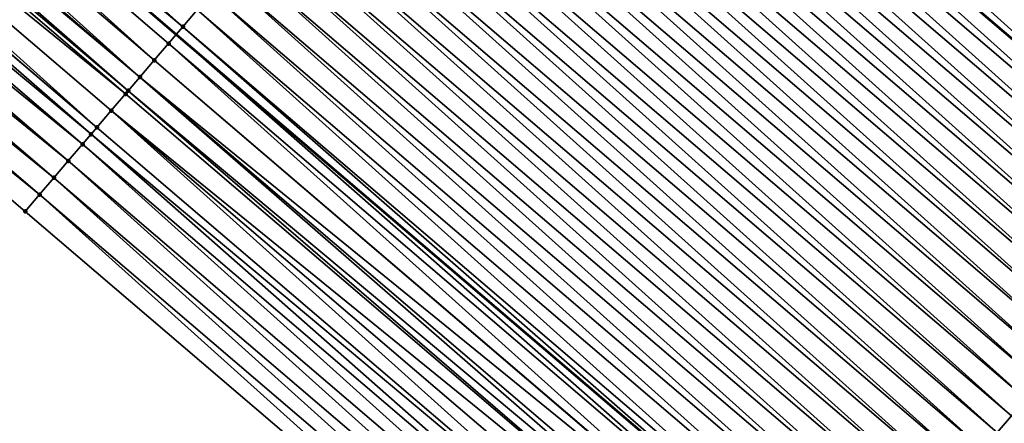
# Model space of a CAD drawing. Header units: feet. Extents: x 2007189 to 2022806, y 818621 to 837694.
# Tile 340 of 680: x 2015506 to 2015528, y 820161 to 820170. Entities that reach past the tile are written whole.
import ezdxf

# ---------------------------------------------------------------- set-up
doc = ezdxf.new("R2010")
doc.units = ezdxf.units.FT
doc.header["$MEASUREMENT"] = 0
for name, color, linetype, lineweight in [('EP_Travel Lane', 172, 'Continuous', 53), ('Road Shots', 141, 'Continuous', 100), ('Road X-Section', 40, 'Continuous', 13), ('STRIPING', 60, 'Continuous', 53)]:
    doc.layers.add(name, color=color, linetype=linetype, lineweight=lineweight)
doc.layers.add('I-77-MM17-21_SB-Surface-Border', color=7, linetype='Continuous')
doc.layers.add('I-77-MM17-21_SB-Surface-TIN', color=7, linetype='Continuous')

msp = doc.modelspace()

# ---------------------------------------------------------------- linework, layer by layer
at = {"layer": 'EP_Travel Lane'}
msp.add_polyline3d([(2015373.59463393, 820288.674517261, 255.097414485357), (2015388.679794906, 820275.0320144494, 255.1113229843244), (2015403.670622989, 820261.7927349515, 255.0589505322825), (2015418.661331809, 820248.5535607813, 255.1276994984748), (2015433.814420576, 820235.3225645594, 255.1719085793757), (2015448.958717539, 820222.2591423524, 255.1719629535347), (2015464.102815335, 820209.1958919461, 255.2725838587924), (2015479.301225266, 820196.1397685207, 255.3186618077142), (2015494.472375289, 820183.1077814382, 255.3854157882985), (2015509.673187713, 820170.093450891, 255.4526870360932), (2015524.887808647, 820157.1123071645, 255.5289592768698), (2015540.102447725, 820144.1311479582, 255.6002777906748), (2015555.367828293, 820131.1649169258, 255.7163127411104), (2015570.611160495, 820118.2181429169, 255.8655700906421), (2015585.913922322, 820105.2753950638, 256.0268994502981), (2015601.211586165, 820092.39342011, 256.2181326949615), (2015616.509401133, 820079.5113178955, 256.3905773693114), (2015631.817988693, 820066.6224757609, 256.5883754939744)], dxfattribs=at)
at = {"layer": 'I-77-MM17-21_SB-Surface-Border', "color": 3, "linetype": 'Continuous', "lineweight": -3}
msp.add_polyline3d([(2015630.369082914, 820064.8965031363, 256.533861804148), (2015614.798969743, 820077.4792248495, 256.3346439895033), (2015599.036003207, 820089.8090822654, 256.1704173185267), (2015583.408536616, 820102.2996266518, 255.9925528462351), (2015567.832109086, 820114.9462092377, 255.8715773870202), (2015552.133932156, 820127.3577438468, 255.7442981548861), (2015536.689731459, 820140.1372102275, 255.6446325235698), (2015521.458703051, 820153.0990086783, 255.5492514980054), (2015506.253118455, 820166.0907158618, 255.4712598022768), (2015491.042118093, 820179.1021394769, 255.3966017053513)], dxfattribs=at)
at = {"layer": 'I-77-MM17-21_SB-Surface-TIN', "color": 128, "linetype": 'Continuous', "lineweight": -3}
for points in [[(2015509.825934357, 820170.2722211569, 255.4519499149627), (2015494.944830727, 820183.6594231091, 255.3716651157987), (2015494.619581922, 820183.279668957, 255.3827348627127)], [(2015509.825934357, 820170.2722211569, 255.4519499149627), (2015510.15077294, 820170.6523262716, 255.440061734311), (2015494.944830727, 820183.6594231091, 255.3716651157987)], [(2015536.075793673, 820170.2042904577, 255.1904204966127), (2015521.195196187, 820183.5759758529, 255.0600293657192), (2015520.870362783, 820183.1958663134, 255.0705045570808)], [(2015536.075793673, 820170.2042904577, 255.1904204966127), (2015536.400622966, 820170.5844035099, 255.1810667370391), (2015521.195196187, 820183.5759758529, 255.0600293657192)], [(2015509.825934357, 820170.2722211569, 255.4519499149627), (2015494.619581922, 820183.279668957, 255.3827348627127), (2015494.472375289, 820183.1077814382, 255.3854157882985)], [(2015494.29434614, 820182.899903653, 255.3886580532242), (2015509.673187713, 820170.093450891, 255.4526870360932), (2015494.472375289, 820183.1077814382, 255.3854157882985)], [(2015509.825934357, 820170.2722211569, 255.4519499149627), (2015494.472375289, 820183.1077814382, 255.3854157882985), (2015509.673187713, 820170.093450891, 255.4526870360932)], [(2015535.750970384, 820169.8241722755, 255.1981360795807), (2015520.870362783, 820183.1958663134, 255.0705045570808), (2015520.545529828, 820182.81575639, 255.0808572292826)], [(2015535.750970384, 820169.8241722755, 255.1981360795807), (2015536.075793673, 820170.2042904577, 255.1904204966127), (2015520.870362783, 820183.1958663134, 255.0705045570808)], [(2015509.176307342, 820169.5119680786, 255.4620430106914), (2015494.29434614, 820182.899903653, 255.3886580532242), (2015493.969104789, 820182.5201431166, 255.3967815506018)], [(2015509.501133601, 820169.892083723, 255.4535173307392), (2015509.673187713, 820170.093450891, 255.4526870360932), (2015494.29434614, 820182.899903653, 255.3886580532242)], [(2015509.176307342, 820169.5119680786, 255.4620430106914), (2015509.501133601, 820169.892083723, 255.4535173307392), (2015494.29434614, 820182.899903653, 255.3886580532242)], [(2015535.426147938, 820169.4440533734, 255.2056218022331), (2015520.545529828, 820182.81575639, 255.0808572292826), (2015520.220703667, 820182.4356406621, 255.0893562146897)], [(2015535.426147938, 820169.4440533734, 255.2056218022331), (2015535.750970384, 820169.8241722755, 255.1981360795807), (2015520.545529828, 820182.81575639, 255.0808572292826)], [(2015508.851510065, 820169.1318276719, 255.4626610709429), (2015493.969104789, 820182.5201431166, 255.3967815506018), (2015493.643869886, 820182.1403770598, 255.402357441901)], [(2015508.851510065, 820169.1318276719, 255.4626610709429), (2015509.176307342, 820169.5119680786, 255.4620430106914), (2015493.969104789, 820182.5201431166, 255.3967815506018)], [(2015535.10132144, 820169.0639379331, 255.2142129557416), (2015520.220703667, 820182.4356406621, 255.0893562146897), (2015519.895872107, 820182.0555295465, 255.0993281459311)], [(2015535.10132144, 820169.0639379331, 255.2142129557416), (2015535.426147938, 820169.4440533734, 255.2056218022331), (2015520.220703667, 820182.4356406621, 255.0893562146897)], [(2015508.851510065, 820169.1318276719, 255.4626610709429), (2015493.643869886, 820182.1403770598, 255.402357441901), (2015493.516662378, 820181.9918298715, 255.4023551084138)], [(2015508.588172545, 820168.8236055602, 255.4613072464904), (2015493.516662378, 820181.9918298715, 255.4023551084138), (2015493.318650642, 820181.7605975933, 255.4017446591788)], [(2015508.588172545, 820168.8236055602, 255.4613072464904), (2015508.851510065, 820169.1318276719, 255.4626610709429), (2015493.516662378, 820181.9918298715, 255.4023551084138)], [(2015534.776492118, 820168.6838249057, 255.2235746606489), (2015519.895872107, 820182.0555295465, 255.0993281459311), (2015519.571034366, 820181.6754237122, 255.1109865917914)], [(2015534.776492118, 820168.6838249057, 255.2235746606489), (2015535.10132144, 820169.0639379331, 255.2142129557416), (2015519.895872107, 820182.0555295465, 255.0993281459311)], [(2015508.526721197, 820168.7516800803, 255.4609846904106), (2015493.318650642, 820181.7605975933, 255.4017446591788), (2015492.993427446, 820181.3808215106, 255.4026935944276)], [(2015508.526721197, 820168.7516800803, 255.4609846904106), (2015508.588172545, 820168.8236055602, 255.4613072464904), (2015493.318650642, 820181.7605975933, 255.4017446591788)], [(2015534.451666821, 820168.3037084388, 255.2318379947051), (2015519.571034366, 820181.6754237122, 255.1109865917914), (2015519.246202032, 820181.2953132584, 255.1211698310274)], [(2015534.451666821, 820168.3037084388, 255.2318379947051), (2015534.776492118, 820168.6838249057, 255.2235746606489), (2015519.571034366, 820181.6754237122, 255.1109865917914)], [(2015507.877092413, 820167.9914285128, 255.4715602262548), (2015492.993427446, 820181.3808215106, 255.4026935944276), (2015492.66820135, 820181.0010479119, 255.4047888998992)], [(2015507.877092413, 820167.9914285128, 255.4715602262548), (2015508.201926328, 820168.3715376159, 255.4609456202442), (2015492.993427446, 820181.3808215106, 255.4026935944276)], [(2015508.201926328, 820168.3715376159, 255.4609456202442), (2015508.526721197, 820168.7516800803, 255.4609846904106), (2015492.993427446, 820181.3808215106, 255.4026935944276)], [(2015534.126833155, 820167.9235991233, 255.2423850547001), (2015519.246202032, 820181.2953132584, 255.1211698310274), (2015518.921362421, 820180.915209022, 255.1333385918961)], [(2015534.126833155, 820167.9235991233, 255.2423850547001), (2015534.451666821, 820168.3037084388, 255.2318379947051), (2015519.246202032, 820181.2953132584, 255.1211698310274)], [(2015507.744899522, 820167.8367206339, 255.4731234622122), (2015492.656524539, 820180.9874124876, 255.4048333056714), (2015492.342987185, 820180.6212640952, 255.4021686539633)], [(2015507.877092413, 820167.9914285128, 255.4715602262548), (2015492.66820135, 820181.0010479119, 255.4047888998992), (2015492.656524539, 820180.9874124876, 255.4048333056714)], [(2015507.744899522, 820167.8367206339, 255.4731234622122), (2015507.877092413, 820167.9914285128, 255.4715602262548), (2015492.656524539, 820180.9874124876, 255.4048333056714)], [(2015533.801997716, 820167.543491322, 255.2534156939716), (2015518.921362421, 820180.915209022, 255.1333385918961), (2015518.596518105, 820180.5351088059, 255.1467911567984)], [(2015533.801997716, 820167.543491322, 255.2534156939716), (2015534.126833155, 820167.9235991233, 255.2423850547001), (2015518.921362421, 820180.915209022, 255.1333385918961)], [(2015507.552294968, 820167.6112882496, 255.4722240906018), (2015492.342987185, 820180.6212640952, 255.4021686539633), (2015492.017772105, 820180.2414810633, 255.3999105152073)], [(2015507.552294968, 820167.6112882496, 255.4722240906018), (2015507.744899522, 820167.8367206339, 255.4731234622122), (2015492.342987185, 820180.6212640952, 255.4021686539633)], [(2015533.477164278, 820167.1633818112, 255.2639004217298), (2015518.596518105, 820180.5351088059, 255.1467911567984), (2015518.271683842, 820180.1549999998, 255.1575005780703)], [(2015533.477164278, 820167.1633818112, 255.2639004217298), (2015533.801997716, 820167.543491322, 255.2534156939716), (2015518.596518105, 820180.5351088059, 255.1467911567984)], [(2015507.227504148, 820167.2311423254, 255.4710801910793), (2015492.017772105, 820180.2414810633, 255.3999105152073), (2015491.692557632, 820179.8616975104, 255.3974118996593)], [(2015507.227504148, 820167.2311423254, 255.4710801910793), (2015507.552294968, 820167.6112882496, 255.4722240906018), (2015492.017772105, 820180.2414810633, 255.3999105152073)], [(2015533.15234662, 820166.7832588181, 255.2700796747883), (2015518.271683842, 820180.1549999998, 255.1575005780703), (2015517.946849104, 820179.7748915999, 255.1683397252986)], [(2015533.15234662, 820166.7832588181, 255.2700796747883), (2015533.477164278, 820167.1633818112, 255.2639004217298), (2015518.271683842, 820180.1549999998, 255.1575005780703)], [(2015506.902708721, 820166.8510003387, 255.4711936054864), (2015491.692557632, 820179.8616975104, 255.3974118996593), (2015491.367335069, 820179.481920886, 255.3981108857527)], [(2015506.902708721, 820166.8510003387, 255.4711936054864), (2015507.227504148, 820167.2311423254, 255.4710801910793), (2015491.692557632, 820179.8616975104, 255.3974118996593)], [(2015517.946849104, 820179.7748915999, 255.1683397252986), (2015517.622034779, 820179.3947655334, 255.1735788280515), (2015532.827536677, 820166.4031290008, 255.2741226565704)], [(2015533.15234662, 820166.7832588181, 255.2700796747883), (2015517.946849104, 820179.7748915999, 255.1683397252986), (2015532.827536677, 820166.4031290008, 255.2741226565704)], [(2015506.577912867, 820166.4708587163, 255.4714234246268), (2015491.367335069, 820179.481920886, 255.3981108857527), (2015491.042118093, 820179.1021394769, 255.3966017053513)], [(2015506.577912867, 820166.4708587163, 255.4714234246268), (2015506.902708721, 820166.8510003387, 255.4711936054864), (2015491.367335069, 820179.481920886, 255.3981108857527)], [(2015532.502695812, 820166.0230260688, 255.2866652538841), (2015517.622034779, 820179.3947655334, 255.1735788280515), (2015517.297204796, 820179.014653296, 255.1831508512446)], [(2015532.502695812, 820166.0230260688, 255.2866652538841), (2015532.827536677, 820166.4031290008, 255.2741226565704), (2015517.622034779, 820179.3947655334, 255.1735788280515)], [(2015506.253118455, 820166.0907158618, 255.4712598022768), (2015506.577912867, 820166.4708587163, 255.4714234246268), (2015491.042118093, 820179.1021394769, 255.3966017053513)], [(2015532.177885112, 820165.6428971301, 255.2909458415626), (2015517.297204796, 820179.014653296, 255.1831508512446), (2015516.972350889, 820178.6345612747, 255.1992203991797)], [(2015532.177885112, 820165.6428971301, 255.2909458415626), (2015532.502695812, 820166.0230260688, 255.2866652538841), (2015517.297204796, 820179.014653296, 255.1831508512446)], [(2015531.853060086, 820165.2627804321, 255.2991353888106), (2015516.972350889, 820178.6345612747, 255.1992203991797), (2015516.647511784, 820178.2544566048, 255.2112507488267)], [(2015531.853060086, 820165.2627804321, 255.2991353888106), (2015532.177885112, 820165.6428971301, 255.2909458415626), (2015516.972350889, 820178.6345612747, 255.1992203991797)], [(2015531.528226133, 820164.8826713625, 255.3097609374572), (2015516.647511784, 820178.2544566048, 255.2112507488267), (2015516.322680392, 820177.8743453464, 255.2211770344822)], [(2015531.528226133, 820164.8826713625, 255.3097609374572), (2015531.853060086, 820165.2627804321, 255.2991353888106), (2015516.647511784, 820178.2544566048, 255.2112507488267)], [(2015531.203394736, 820164.5025601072, 255.3196885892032), (2015516.322680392, 820177.8743453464, 255.2211770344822), (2015515.997848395, 820177.4942346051, 255.2312684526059)], [(2015531.203394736, 820164.5025601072, 255.3196885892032), (2015531.528226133, 820164.8826713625, 255.3097609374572), (2015516.322680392, 820177.8743453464, 255.2211770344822)], [(2015530.878563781, 820164.1224484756, 255.3294960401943), (2015515.997848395, 820177.4942346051, 255.2312684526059), (2015515.673016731, 820177.1141235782, 255.2412687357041)], [(2015530.878563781, 820164.1224484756, 255.3294960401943), (2015531.203394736, 820164.5025601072, 255.3196885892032), (2015515.997848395, 820177.4942346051, 255.2312684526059)], [(2015530.553729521, 820163.7423396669, 255.3402049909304), (2015515.673016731, 820177.1141235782, 255.2412687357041), (2015515.348182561, 820176.7340146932, 255.2519529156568)], [(2015530.553729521, 820163.7423396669, 255.3402049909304), (2015530.878563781, 820164.1224484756, 255.3294960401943), (2015515.673016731, 820177.1141235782, 255.2412687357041)], [(2015530.228894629, 820163.3622313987, 255.3510864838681), (2015515.348182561, 820176.7340146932, 255.2519529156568), (2015515.023347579, 820176.3539065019, 255.2628587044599)], [(2015530.228894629, 820163.3622313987, 255.3510864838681), (2015530.553729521, 820163.7423396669, 255.3402049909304), (2015515.348182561, 820176.7340146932, 255.2519529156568)], [(2015529.904058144, 820162.982124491, 255.3624024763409), (2015515.023347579, 820176.3539065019, 255.2628587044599), (2015514.698516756, 820175.9737947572, 255.2726297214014)], [(2015529.904058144, 820162.982124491, 255.3624024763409), (2015530.228894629, 820163.3622313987, 255.3510864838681), (2015515.023347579, 820176.3539065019, 255.2628587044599)], [(2015529.579221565, 820162.6020176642, 255.3737442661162), (2015514.698516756, 820175.9737947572, 255.2726297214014), (2015514.373682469, 820175.5936859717, 255.2833457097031)], [(2015529.579221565, 820162.6020176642, 255.3737442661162), (2015529.904058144, 820162.982124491, 255.3624024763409), (2015514.698516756, 820175.9737947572, 255.2726297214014)], [(2015529.254388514, 820162.2219078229, 255.3841234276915), (2015514.373682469, 820175.5936859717, 255.2833457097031), (2015514.048842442, 820175.2135820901, 255.2956278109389)], [(2015529.254388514, 820162.2219078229, 255.3841234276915), (2015529.579221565, 820162.6020176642, 255.3737442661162), (2015514.373682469, 820175.5936859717, 255.2833457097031)], [(2015528.929553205, 820161.8417999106, 255.3951186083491), (2015514.048842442, 820175.2135820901, 255.2956278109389), (2015513.724010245, 820174.8334715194, 255.3057736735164)], [(2015528.929553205, 820161.8417999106, 255.3951186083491), (2015529.254388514, 820162.2219078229, 255.3841234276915), (2015514.048842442, 820175.2135820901, 255.2956278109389)], [(2015528.604718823, 820161.4616912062, 255.4058608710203), (2015513.724010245, 820174.8334715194, 255.3057736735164), (2015513.399170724, 820174.4533672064, 255.3179179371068)], [(2015528.604718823, 820161.4616912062, 255.4058608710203), (2015528.929553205, 820161.8417999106, 255.3951186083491), (2015513.724010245, 820174.8334715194, 255.3057736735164)], [(2015528.27988797, 820161.0815794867, 255.4156402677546), (2015513.399170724, 820174.4533672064, 255.3179179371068), (2015513.074335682, 820174.0732590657, 255.3288398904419)], [(2015528.27988797, 820161.0815794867, 255.4156402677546), (2015528.604718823, 820161.4616912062, 255.4058608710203), (2015513.399170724, 820174.4533672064, 255.3179179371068)], [(2015527.955056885, 820160.7014679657, 255.4254829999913), (2015513.074335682, 820174.0732590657, 255.3288398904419), (2015512.749497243, 820173.6931538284, 255.3406890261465)], [(2015527.955056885, 820160.7014679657, 255.4254829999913), (2015528.27988797, 820161.0815794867, 255.4156402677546), (2015513.074335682, 820174.0732590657, 255.3288398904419)], [(2015527.630225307, 820160.3213568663, 255.4354604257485), (2015512.749497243, 820173.6931538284, 255.3406890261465), (2015512.424659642, 820173.3130478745, 255.3523092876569)], [(2015527.630225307, 820160.3213568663, 255.4354604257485), (2015527.955056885, 820160.7014679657, 255.4254829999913), (2015512.749497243, 820173.6931538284, 255.3406890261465)], [(2015527.305390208, 820159.9412487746, 255.4463983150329), (2015512.424659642, 820173.3130478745, 255.3523092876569), (2015512.099820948, 820172.9329428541, 255.364227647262)], [(2015527.305390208, 820159.9412487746, 255.4463983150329), (2015527.630225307, 820160.3213568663, 255.4354604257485), (2015512.424659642, 820173.3130478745, 255.3523092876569)], [(2015526.980558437, 820159.56113784, 255.4564283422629), (2015512.099820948, 820172.9329428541, 255.364227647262), (2015511.774981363, 820172.5528385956, 255.3763893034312)], [(2015526.980558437, 820159.56113784, 255.4564283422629), (2015527.305390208, 820159.9412487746, 255.4463983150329), (2015512.099820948, 820172.9329428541, 255.364227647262)], [(2015526.655721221, 820159.1810315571, 255.467943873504), (2015511.774981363, 820172.5528385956, 255.3763893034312), (2015511.450144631, 820172.1727318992, 255.387772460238)], [(2015526.655721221, 820159.1810315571, 255.467943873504), (2015526.980558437, 820159.56113784, 255.4564283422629), (2015511.774981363, 820172.5528385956, 255.3763893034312)], [(2015526.330883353, 820158.8009258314, 255.4796372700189), (2015511.450144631, 820172.1727318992, 255.387772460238), (2015511.125304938, 820171.7926277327, 255.3999635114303)], [(2015526.330883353, 820158.8009258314, 255.4796372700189), (2015526.655721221, 820159.1810315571, 255.467943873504), (2015511.450144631, 820172.1727318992, 255.387772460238)], [(2015526.006046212, 820158.4208194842, 255.4911322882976), (2015511.125304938, 820171.7926277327, 255.3999635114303), (2015510.800456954, 820171.4125306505, 255.4144169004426)], [(2015526.006046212, 820158.4208194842, 255.4911322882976), (2015526.330883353, 820158.8009258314, 255.4796372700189), (2015511.125304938, 820171.7926277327, 255.3999635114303)], [(2015525.681212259, 820158.0407104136, 255.5017575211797), (2015510.800456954, 820171.4125306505, 255.4144169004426), (2015510.475613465, 820171.0324297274, 255.4276436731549)], [(2015525.681212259, 820158.0407104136, 255.5017575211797), (2015526.006046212, 820158.4208194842, 255.4911322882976), (2015510.800456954, 820171.4125306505, 255.4144169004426)], [(2015525.356379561, 820157.6606002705, 255.5120403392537), (2015510.475613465, 820171.0324297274, 255.4276436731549), (2015510.15077294, 820170.6523262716, 255.440061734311)], [(2015525.356379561, 820157.6606002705, 255.5120403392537), (2015525.681212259, 820158.0407104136, 255.5017575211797), (2015510.475613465, 820171.0324297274, 255.4276436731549)], [(2015525.031546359, 820157.2804905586, 255.5224608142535), (2015510.15077294, 820170.6523262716, 255.440061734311), (2015509.825934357, 820170.2722211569, 255.4519499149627)], [(2015525.031546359, 820157.2804905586, 255.5224608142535), (2015525.356379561, 820157.6606002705, 255.5120403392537), (2015510.15077294, 820170.6523262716, 255.440061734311)], [(2015524.706697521, 820156.9003942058, 255.537147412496), (2015509.673187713, 820170.093450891, 255.4526870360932), (2015509.501133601, 820169.892083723, 255.4535173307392)], [(2015509.825934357, 820170.2722211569, 255.4519499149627), (2015509.673187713, 820170.093450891, 255.4526870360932), (2015524.887808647, 820157.1123071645, 255.5289592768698)], [(2015524.706697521, 820156.9003942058, 255.537147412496), (2015524.887808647, 820157.1123071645, 255.5289592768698), (2015509.673187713, 820170.093450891, 255.4526870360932)], [(2015525.031546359, 820157.2804905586, 255.5224608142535), (2015509.825934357, 820170.2722211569, 255.4519499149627), (2015524.887808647, 820157.1123071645, 255.5289592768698)], [(2015524.381850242, 820156.5202965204, 255.5514085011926), (2015509.501133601, 820169.892083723, 255.4535173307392), (2015509.176307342, 820169.5119680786, 255.4620430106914)], [(2015524.381850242, 820156.5202965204, 255.5514085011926), (2015524.706697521, 820156.9003942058, 255.537147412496), (2015509.501133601, 820169.892083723, 255.4535173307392)], [(2015524.375383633, 820156.51272807, 255.551423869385), (2015509.176307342, 820169.5119680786, 255.4620430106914), (2015508.851510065, 820169.1318276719, 255.4626610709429)], [(2015524.375383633, 820156.51272807, 255.551423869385), (2015524.381850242, 820156.5202965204, 255.5514085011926), (2015509.176307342, 820169.5119680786, 255.4620430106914)], [(2015523.939617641, 820156.0026718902, 255.5470273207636), (2015508.851510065, 820169.1318276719, 255.4626610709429), (2015508.588172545, 820168.8236055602, 255.4613072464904)], [(2015523.939617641, 820156.0026718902, 255.5470273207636), (2015524.057067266, 820156.1401438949, 255.5481249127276), (2015508.851510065, 820169.1318276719, 255.4626610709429)], [(2015524.057067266, 820156.1401438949, 255.5481249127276), (2015524.375383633, 820156.51272807, 255.551423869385), (2015508.851510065, 820169.1318276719, 255.4626610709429)], [(2015523.732288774, 820155.7599874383, 255.5436178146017), (2015508.526721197, 820168.7516800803, 255.4609846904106), (2015508.201926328, 820168.3715376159, 255.4609456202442)], [(2015523.732288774, 820155.7599874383, 255.5436178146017), (2015508.588172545, 820168.8236055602, 255.4613072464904), (2015508.526721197, 820168.7516800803, 255.4609846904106)], [(2015523.732288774, 820155.7599874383, 255.5436178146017), (2015523.939617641, 820156.0026718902, 255.5470273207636), (2015508.588172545, 820168.8236055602, 255.4613072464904)], [(2015523.082707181, 820154.9996955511, 255.5413182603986), (2015508.201926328, 820168.3715376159, 255.4609456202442), (2015507.877092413, 820167.9914285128, 255.4715602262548)], [(2015523.082707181, 820154.9996955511, 255.5413182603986), (2015523.407510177, 820155.3798310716, 255.5391395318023), (2015508.201926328, 820168.3715376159, 255.4609456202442)], [(2015523.407510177, 820155.3798310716, 255.5391395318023), (2015523.732288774, 820155.7599874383, 255.5436178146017), (2015508.201926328, 820168.3715376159, 255.4609456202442)], [(2015523.082707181, 820154.9996955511, 255.5413182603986), (2015507.877092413, 820167.9914285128, 255.4715602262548), (2015507.744899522, 820167.8367206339, 255.4731234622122)], [(2015522.757910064, 820154.6195550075, 255.5418929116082), (2015507.744899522, 820167.8367206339, 255.4731234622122), (2015507.552294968, 820167.6112882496, 255.4722240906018)], [(2015522.757910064, 820154.6195550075, 255.5418929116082), (2015523.082707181, 820154.9996955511, 255.5413182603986), (2015507.744899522, 820167.8367206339, 255.4731234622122)], [(2015522.433110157, 820154.2394168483, 255.5432289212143), (2015507.552294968, 820167.6112882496, 255.4722240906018), (2015507.227504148, 820167.2311423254, 255.4710801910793)], [(2015522.433110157, 820154.2394168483, 255.5432289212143), (2015522.757910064, 820154.6195550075, 255.5418929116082), (2015507.552294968, 820167.6112882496, 255.4722240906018)], [(2015522.108309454, 820153.8592793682, 255.544781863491), (2015507.227504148, 820167.2311423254, 255.4710801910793), (2015506.902708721, 820166.8510003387, 255.4711936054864)], [(2015522.108309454, 820153.8592793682, 255.544781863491), (2015522.433110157, 820154.2394168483, 255.5432289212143), (2015507.227504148, 820167.2311423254, 255.4710801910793)], [(2015521.783507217, 820153.4791431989, 255.5467534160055), (2015506.902708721, 820166.8510003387, 255.4711936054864), (2015506.577912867, 820166.4708587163, 255.4714234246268)], [(2015521.783507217, 820153.4791431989, 255.5467534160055), (2015522.108309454, 820153.8592793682, 255.544781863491), (2015506.902708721, 820166.8510003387, 255.4711936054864)], [(2015521.458703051, 820153.0990086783, 255.5492514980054), (2015506.577912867, 820166.4708587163, 255.4714234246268), (2015506.253118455, 820166.0907158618, 255.4712598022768)], [(2015521.458703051, 820153.0990086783, 255.5492514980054), (2015521.783507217, 820153.4791431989, 255.5467534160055), (2015506.577912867, 820166.4708587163, 255.4714234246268)], [(2015543.485437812, 820148.0899019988, 255.5031052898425), (2015528.604718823, 820161.4616912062, 255.4058608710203), (2015528.27988797, 820161.0815794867, 255.4156402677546)]]:
    msp.add_3dface(points, dxfattribs=at)
at = {"layer": 'Road Shots', "lineweight": 100}
for p in [(2015509.825934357, 820170.2722211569, 255.4519499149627), (2015509.501133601, 820169.892083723, 255.4535173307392), (2015509.176307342, 820169.5119680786, 255.4620430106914), (2015508.851510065, 820169.1318276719, 255.4626610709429), (2015508.526721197, 820168.7516800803, 255.4609846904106), (2015508.588172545, 820168.8236055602, 255.4613072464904), (2015508.201926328, 820168.3715376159, 255.4609456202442), (2015507.877092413, 820167.9914285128, 255.4715602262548), (2015507.744899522, 820167.8367206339, 255.4731234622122), (2015507.552294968, 820167.6112882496, 255.4722240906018), (2015507.227504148, 820167.2311423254, 255.4710801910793), (2015506.902708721, 820166.8510003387, 255.4711936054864), (2015506.577912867, 820166.4708587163, 255.4714234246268), (2015506.253118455, 820166.0907158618, 255.4712598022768)]:
    msp.add_point(p, dxfattribs=at)
at = {"layer": 'Road X-Section', "extrusion": (0.7602758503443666, -0.6495824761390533, 0.0048205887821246), "elevation": 999576.4419334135, "flags": 128}
msp.add_lwpolyline([(1932844.472169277, -4563.841632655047), (1932843.972169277, -4563.814579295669), (1932843.472169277, -4563.786100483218), (1932842.972169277, -4563.755422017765), (1932842.472169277, -4563.712359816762), (1932841.972169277, -4563.690634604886), (1932841.472169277, -4563.66510292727), (1932840.972169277, -4563.650187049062), (1932840.910390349, -4563.648701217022), (1932840.472169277, -4563.639206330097), (1932839.972169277, -4563.629360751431), (1932839.472169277, -4563.621219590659), (1932838.972169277, -4563.611982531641), (1932838.472169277, -4563.602434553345), (1932837.972169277, -4563.59204518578), (1932837.472169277, -4563.581226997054), (1932836.972169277, -4563.570889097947), (1932836.472169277, -4563.561105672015), (1932835.972169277, -4563.549952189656), (1932835.472169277, -4563.539977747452), (1932834.972169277, -4563.529502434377), (1932834.472169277, -4563.519149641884), (1932833.972169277, -4563.510650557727), (1932833.472169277, -4563.500678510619), (1932832.972169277, -4563.489019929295), (1932832.472169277, -4563.478836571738), (1932831.972169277, -4563.466667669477), (1932831.472169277, -4563.453214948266), (1932830.972169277, -4563.442505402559), (1932830.472169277, -4563.431666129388), (1932829.972169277, -4563.42642696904), (1932829.472169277, -4563.416854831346), (1932828.972169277, -4563.400785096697), (1932828.472169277, -4563.388754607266), (1932827.972169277, -4563.378828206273), (1932827.472169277, -4563.368736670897), (1932826.972169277, -4563.358736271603), (1932826.472169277, -4563.348051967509), (1932825.972169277, -4563.337146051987), (1932825.472169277, -4563.327374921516), (1932824.972169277, -4563.316658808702), (1932824.472169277, -4563.304376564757), (1932823.972169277, -4563.294230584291), (1932823.472169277, -4563.282086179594), (1932822.972169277, -4563.271164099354), (1932822.472169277, -4563.259314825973), (1932821.972169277, -4563.247694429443), (1932821.472169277, -4563.235775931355), (1932820.972169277, -4563.223614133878), (1932820.472169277, -4563.212230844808), (1932819.972169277, -4563.200039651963), (1932819.472169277, -4563.185586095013), (1932818.972169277, -4563.172359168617), (1932818.472169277, -4563.159940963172), (1932817.972169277, -4563.148052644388), (1932817.472169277, -4563.146485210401), (1932816.972169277, -4563.137959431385), (1932816.472169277, -4563.137341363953), (1932816.066771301, -4563.138695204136), (1932815.972169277, -4563.139017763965), (1932815.472169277, -4563.139056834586), (1932814.972169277, -4563.128442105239), (1932814.768676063, -4563.126878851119), (1932814.472169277, -4563.12777823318), (1932813.972169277, -4563.128922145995), (1932813.472169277, -4563.128808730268), (1932812.972169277, -4563.128578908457), (1932812.472169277, -4563.128742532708)], dxfattribs=at)
at = {"layer": 'Road X-Section', "extrusion": (0.7602758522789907, -0.6495824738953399, 0.004820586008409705), "elevation": 999596.4476722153, "flags": 128}
msp.add_lwpolyline([(1932844.969207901, -4563.800004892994), (1932844.469207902, -4563.764480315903), (1932843.969207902, -4563.743648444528), (1932843.469207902, -4563.722943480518), (1932842.969207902, -4563.695564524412), (1932842.469207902, -4563.667333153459), (1932841.969207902, -4563.653480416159), (1932841.469207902, -4563.625554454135), (1932840.969207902, -4563.610179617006), (1932840.71972927, -4563.604124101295), (1932840.469207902, -4563.599398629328), (1932839.969207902, -4563.590672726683), (1932839.469207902, -4563.582550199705), (1932838.969207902, -4563.574232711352), (1932838.469207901, -4563.566214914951), (1932837.969207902, -4563.557003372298), (1932837.469207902, -4563.547669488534), (1932836.969207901, -4563.538509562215), (1932836.469207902, -4563.530218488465), (1932835.969207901, -4563.521440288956), (1932835.469207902, -4563.512606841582), (1932834.969207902, -4563.503252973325), (1932834.469207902, -4563.495537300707), (1932833.969207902, -4563.488051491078), (1932833.469207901, -4563.479460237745), (1932832.969207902, -4563.470098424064), (1932832.469207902, -4563.461834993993), (1932831.969207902, -4563.451287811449), (1932831.469207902, -4563.44025704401), (1932830.969207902, -4563.429772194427), (1932830.469207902, -4563.423592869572), (1932829.969207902, -4563.419549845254), (1932829.469207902, -4563.407007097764), (1932828.969207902, -4563.402726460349), (1932828.469207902, -4563.394536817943), (1932827.969207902, -4563.383911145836), (1932827.469207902, -4563.373983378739), (1932826.969207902, -4563.364175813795), (1932826.469207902, -4563.353466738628), (1932825.969207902, -4563.342585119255), (1932825.469207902, -4563.331268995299), (1932824.969207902, -4563.319927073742), (1932824.469207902, -4563.309547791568), (1932823.969207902, -4563.298552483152), (1932823.469207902, -4563.287810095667), (1932822.969207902, -4563.278030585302), (1932822.469207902, -4563.268187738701), (1932821.969207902, -4563.258210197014), (1932821.469207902, -4563.24727218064), (1932820.969207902, -4563.23724203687), (1932820.469207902, -4563.225726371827), (1932819.969207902, -4563.214032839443), (1932819.469207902, -4563.202537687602), (1932818.969207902, -4563.191912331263), (1932818.469207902, -4563.181629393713), (1932817.969207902, -4563.171208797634), (1932817.469207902, -4563.156522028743), (1932816.969207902, -4563.142260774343), (1932816.95925308, -4563.142245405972), (1932816.469207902, -4563.145544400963), (1932816.288395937, -4563.146642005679), (1932815.969207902, -4563.150051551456), (1932815.469207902, -4563.15452988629), (1932814.969207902, -4563.152351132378), (1932814.469207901, -4563.151776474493), (1932813.969207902, -4563.150440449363), (1932813.469207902, -4563.148887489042), (1932812.969207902, -4563.14691591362), (1932812.469207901, -4563.144417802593)], dxfattribs=at)
at = {"layer": 'STRIPING'}
msp.add_polyline3d([(2015382.622167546, 820298.2441160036, 254.6940141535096), (2015397.468807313, 820284.9856182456, 254.7425132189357), (2015412.386553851, 820271.6636199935, 254.7166800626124), (2015427.338360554, 820258.3803350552, 254.7598993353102), (2015442.288451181, 820245.1450277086, 254.822943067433), (2015457.211626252, 820231.8254681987, 254.874728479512), (2015472.052811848, 820218.4110280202, 254.968703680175), (2015487.234605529, 820205.4024479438, 255.0134364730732), (2015502.425636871, 820192.3936967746, 255.0839685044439), (2015517.622034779, 820179.3947655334, 255.1735788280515), (2015532.827536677, 820166.4031290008, 255.2741226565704), (2015548.033039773, 820153.4114914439, 255.3743408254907), (2015563.271381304, 820140.4680362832, 255.5328350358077), (2015578.514649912, 820127.521316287, 255.6919307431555), (2015593.777782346, 820114.611797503, 255.8967356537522), (2015609.075308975, 820101.7299380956, 256.105017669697), (2015624.37286791, 820088.8480514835, 256.3092863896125), (2015639.672210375, 820075.9724899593, 256.531018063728)], dxfattribs=at)

doc.saveas('drawing.dxf')
